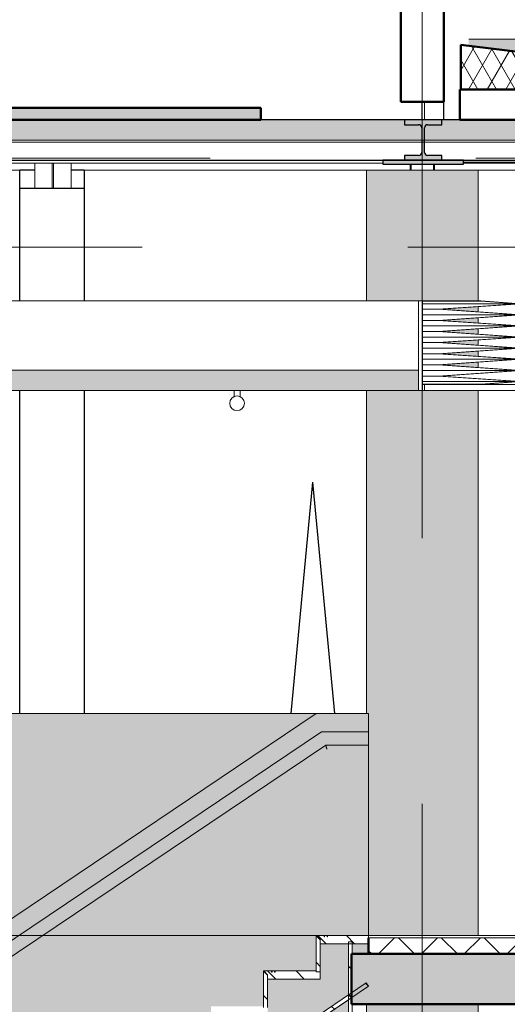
# Model space of a CAD drawing. Extents: x 50445 to 145605, y -10968 to 41989.
# Tile 323 of 338: x 127703 to 130117, y 15347 to 20223. Entities that reach past the tile are written whole.
import ezdxf

# ---------------------------------------------------------------- set-up
doc = ezdxf.new("R2010")
doc.units = 0
doc.header["$LTSCALE"] = 414.30304
doc.header["$MEASUREMENT"] = 0
for name, pattern in [('gestippeld', [6.35, 3.175, -3.175]), ('gestippeld_2_', [6.35, 3.175, -3.175]), ('hartlijn-fijn', [6, 4, -1, 0, -1]), ('stramien', [22.225, 12.7, -3.175, 3.175, -3.175])]:
    doc.linetypes.add(name, pattern=pattern)
doc.layers.get('0').update_dxf_attribs({"linetype": 'CONTINUOUS'})
for name, color, linetype, lineweight in [('A-DETL', 5, 'CONTINUOUS', 18), ('A-DETL-LLIN', 3, 'CONTINUOUS', 18), ('A-FLOR-CASE', 3, 'CONTINUOUS', 18), ('A-FLOR-OTLN', 6, 'CONTINUOUS', 18), ('A-FLOR-OVHD', 8, 'gestippeld_2_', 18), ('A-FLOR-PATT', 8, 'CONTINUOUS', 50), ('A-GENM', 6, 'CONTINUOUS', 18), ('A-GLAZ', 6, 'CONTINUOUS', 18), ('A-GLAZ-GLAS', 6, 'CONTINUOUS', 25), ('A-ROOF', 4, 'CONTINUOUS', 18), ('A-ROOF-PATT', 8, 'CONTINUOUS', 18), ('I-WALL', 2, 'CONTINUOUS', 25), ('S-BEAM', 4, 'CONTINUOUS', 18), ('S-COLS', 6, 'CONTINUOUS', 18), ('S-COLS-HIDN', 5, 'gestippeld_2_', 18), ('S-GRID', 1, 'CONTINUOUS', 18)]:
    doc.layers.add(name, color=color, linetype=linetype, lineweight=lineweight)
doc.layers.get('A-GLAZ').off()
pattern_1 = [(135, (33645.57, 9397.6), (-70.7107, -70.7107), [])]

# ---------------------------------------------------------------- blocks, each defined once
blk = doc.blocks.new('28_3B_staal - kolom - buis vierkant warm - K120x120x5-V39-plotview doorsnede C C  -  1 op 100')
at = {"layer": 'S-COLS', "linetype": 'hartlijn-fijn'}
for p, q in [((48516.6, 22217), (48516.6, 21980.2)), ((48516.6, 18840), (48516.6, 18810))]:
    blk.add_line(p, q, dxfattribs=at)
at = {"layer": 'S-COLS-HIDN'}
for p, q in [((48461.6, 21980.2), (48461.6, 22217)), ((48571.6, 22217), (48571.6, 21980.2)), ((48461.6, 18810), (48461.6, 18840)), ((48571.6, 18840), (48571.6, 18810))]:
    blk.add_line(p, q, dxfattribs=at)
blk = doc.blocks.new('65_KU_GNS huif met Barisol - Type-V41-plotview doorsnede C C  -  1 op 100')
at = {"layer": 'A-GENM'}
blk.add_hatch(color=256, dxfattribs=at).paths.add_polyline_path([(43275.4, 17720), (48497.2, 17720), (48497.2, 17820), (43035.2, 17820), (43035.2, 17720)], flags=0)
for p, q in [((48497.2, 18163.2), (43035.2, 18163.2)), ((48517.2, 18163.2), (48497.2, 18163.2)), ((48497.2, 18163.2), (48497.2, 17720)), ((48517.2, 17720), (48517.2, 18163.2)), ((48517.2, 18163.2), (48807.1, 18163.2)), ((48517.2, 18162.2), (48807.1, 18162.2)), ((48517.2, 18149.4), (48989.8, 18149.4)), ((48989.8, 18149.4), (48595.9, 18121.9)), ((48610.2, 18121.9), (49004.1, 18149.4)), ((49004.1, 18149.4), (48807.1, 18163.2)), ((48807.1, 18163.2), (48807.1, 18162.2)), ((48807.1, 18162.2), (48989.8, 18149.4)), ((48517.2, 18121.9), (48595.9, 18121.9)), ((48517.2, 18094.3), (48989.8, 18094.3)), ((48595.9, 18121.9), (48989.8, 18094.3)), ((48989.8, 18094.3), (48595.9, 18066.8)), ((49004.1, 18094.3), (48610.2, 18121.9)), ((48610.2, 18066.8), (49004.1, 18094.3)), ((48517.2, 18066.8), (48595.9, 18066.8)), ((48595.9, 18066.8), (48989.8, 18039.2)), ((49004.1, 18039.2), (48610.2, 18066.8)), ((48517.2, 18039.2), (48989.8, 18039.2)), ((48517.2, 18011.7), (48595.9, 18011.7)), ((48989.8, 18039.2), (48595.9, 18011.7)), ((48595.9, 18011.7), (48989.8, 17984.1)), ((48610.2, 18011.7), (49004.1, 18039.2)), ((49004.1, 17984.1), (48610.2, 18011.7)), ((48517.2, 17984.1), (48989.8, 17984.1)), ((48517.2, 17956.6), (48595.9, 17956.6)), ((48989.8, 17984.1), (48595.9, 17956.6)), ((48595.9, 17956.6), (48989.8, 17929)), ((48610.2, 17956.6), (49004.1, 17984.1)), ((49004.1, 17929), (48610.2, 17956.6)), ((48517.2, 17929), (48989.8, 17929)), ((48517.2, 17901.5), (48595.9, 17901.5)), ((48989.8, 17929), (48595.9, 17901.5)), ((48595.9, 17901.5), (48989.8, 17874)), ((48610.2, 17901.5), (49004.1, 17929)), ((49004.1, 17874), (48610.2, 17901.5)), ((48517.2, 17874), (48989.8, 17874)), ((48517.2, 17846.4), (48595.9, 17846.4)), ((48989.8, 17874), (48595.9, 17846.4)), ((48595.9, 17846.4), (48989.8, 17818.9)), ((48610.2, 17846.4), (49004.1, 17874)), ((49004.1, 17818.9), (48610.2, 17846.4)), ((48497.2, 17820), (43035.2, 17820)), ((48497.2, 17720), (48497.2, 17820)), ((48517.2, 17818.9), (48989.8, 17818.9)), ((48989.8, 17818.9), (48595.9, 17791.3)), ((48610.2, 17791.3), (49004.1, 17818.9)), ((48517.2, 17791.3), (48595.9, 17791.3)), ((48517.2, 17763.8), (48989.8, 17763.8)), ((48517.2, 17751), (48807.1, 17751)), ((48527.2, 17750), (48517.2, 17750)), ((48527.2, 17750), (48527.2, 17720)), ((49027.2, 17750), (48527.2, 17750)), ((48595.9, 17791.3), (48989.8, 17763.8)), ((49004.1, 17763.8), (48610.2, 17791.3)), ((48989.8, 17763.8), (48807.1, 17751)), ((48807.1, 17750), (49004.1, 17763.8)), ((48807.1, 17751), (48807.1, 17750)), ((43035.2, 17720), (48497.2, 17720)), ((48497.2, 17720), (48517.2, 17720)), ((48517.2, 17720), (48527.2, 17720)), ((48527.2, 17720), (49027.2, 17720))]:
    blk.add_line(p, q, dxfattribs=at)
blk = doc.blocks.new('34_KA_houten balustrade communicatietrappen - Type-V43-plotview doorsnede C C  -  1 op 100')
at = {"layer": 'A-FLOR-CASE'}
h = blk.add_hatch(dxfattribs=at)
h.set_pattern_fill('FP_22', color=256, style=0, pattern_type=2)
h.set_pattern_definition(pattern_1)
h.paths.add_polyline_path([(43068.6, 14220), (43384.6, 14220), (43384.6, 15020), (43366.6, 15020), (43366.6, 14238), (43086.6, 14238), (43086.6, 14620), (43068.6, 14620), (43068.6, 14581.6)], flags=0)
h.paths.add_polyline_path([(47728, 14220), (48466.6, 14220), (48466.6, 14620), (48448.6, 14620), (48448.6, 14238), (48168.6, 14238), (48168.6, 14990), (48150.6, 14990), (48150.6, 14238), (47604.4, 14238), (47577.6, 14220)], flags=0)
h.paths.add_polyline_path([(43302.6, 14990), (43302.6, 15020), (43284.6, 15020), (43284.6, 14990)], flags=0)
at = {"layer": 'A-GENM'}
h = blk.add_hatch(color=256, dxfattribs=at)
h.paths.add_polyline_path([(44388.5, 14220), (45167.8, 14220), (47990.6, 16120), (43284.6, 16120), (43284.6, 15020), (43302.6, 15020), (43302.6, 16102), (43328.9, 16102), (43328.9, 15020), (43384.6, 15020), (43384.6, 14220)], flags=0)
h.paths.add_polyline_path([(47435.1, 14220), (47577.6, 14220), (47604.4, 14238), (48150.6, 14239.1), (48150.6, 14701.6), (47449.7, 14229.9)], flags=0)
for p, q in [((47990.6, 16120), (43284.6, 16120)), ((48168.6, 14990), (48150.6, 14990)), ((48150.6, 14990), (48150.6, 14238)), ((48168.6, 14238), (48168.6, 14990))]:
    blk.add_line(p, q, dxfattribs=at)
blk = doc.blocks.new('22_KU_koof biinenzijde metselwerkgevel hoogte 1480mm - Type-9781863-plotview doorsnede C C  -  1 op 100')
at = {"layer": 'A-FLOR-CASE'}
for p, q in [((46523.3, 18810), (45009.9, 18810)), ((48239.6, 18810), (46843.3, 18810)), ((50189.9, 18810), (48793.6, 18810))]:
    blk.add_line(p, q, dxfattribs=at)
blk = doc.blocks.new('42_KA leemstuc betonkolomafwerking - Type-V63-plotview doorsnede C C  -  1 op 100')
at = {"layer": 'A-GENM'}
h = blk.add_hatch(color=256, dxfattribs=at)
h.paths.add_polyline_path([(48793.6, 11520), (48793.6, 14220), (48239.6, 14220), (48239.6, 11520)], flags=0)
h.paths.add_polyline_path([(48466.6, 14320), (48793.6, 14320), (48793.6, 14680), (48239.6, 14680), (48239.6, 14620), (48466.6, 14620), (48466.6, 14581.6)], flags=0)
for p, q in [((48239.6, 14680), (48239.6, 14620)), ((48793.6, 14320), (48793.6, 14680)), ((48239.6, 14220), (48239.6, 11520)), ((48793.6, 11520), (48793.6, 14220)), ((48239.6, 11520), (48793.6, 11520))]:
    blk.add_line(p, q, dxfattribs=at)
blk = doc.blocks.new('42_KA leemstuc betonkolomafwerking - Type-7433554-plotview doorsnede C C  -  1 op 100')
at = {"layer": 'A-GENM'}
h = blk.add_hatch(color=256, dxfattribs=at)
h.paths.add_polyline_path([(48793.6, 15020), (48793.6, 17720), (48239.6, 17720), (48239.6, 16120), (48250.6, 16120), (48250.6, 15020), (48284.6, 15020)], flags=0)
h.paths.add_polyline_path([(48793.6, 17833.6), (48793.6, 17859.2), (48610.2, 17846.4)], flags=0)
h.paths.add_polyline_path([(48793.6, 17888.7), (48793.6, 17914.3), (48610.2, 17901.5)], flags=0)
h.paths.add_polyline_path([(48793.6, 17943.8), (48793.6, 17969.4), (48610.2, 17956.6)], flags=0)
h.paths.add_polyline_path([(48793.6, 17998.9), (48793.6, 18024.5), (48610.2, 18011.7)], flags=0)
h.paths.add_polyline_path([(48793.6, 18054), (48793.6, 18079.6), (48610.2, 18066.8)], flags=0)
h.paths.add_polyline_path([(48793.6, 18109), (48793.6, 18134.7), (48610.2, 18121.9)], flags=0)
h.paths.add_polyline_path([(48239.6, 18163.2), (48793.6, 18163.2), (48793.6, 18810), (48239.6, 18810), (48239.6, 18587.7)], flags=0)
for p, q in [((48793.6, 18810), (48239.6, 18810)), ((48239.6, 18810), (48239.6, 18163.2)), ((48793.6, 18163.2), (48793.6, 18810)), ((48793.6, 18109), (48793.6, 18134.7)), ((48793.6, 18054), (48793.6, 18079.6)), ((48793.6, 17998.9), (48793.6, 18024.5)), ((48793.6, 17943.8), (48793.6, 17969.4)), ((48793.6, 17888.7), (48793.6, 17914.3)), ((48793.6, 17833.6), (48793.6, 17859.2)), ((48239.6, 17720), (48239.6, 16120)), ((48793.6, 15020), (48793.6, 17720)), ((48250.6, 15020), (48793.6, 15020))]:
    blk.add_line(p, q, dxfattribs=at)
blk = doc.blocks.new('65_KA_ETAP K8 nooduitje buisvormig - Type-10172408-plotview doorsnede C C  -  1 op 100')
at = {"layer": 'A-GENM'}
for p, q in [((20084.9, 7220), (20084.9, 7190)), ((20114.9, 7190), (20114.9, 7220))]:
    blk.add_line(p, q, dxfattribs=at)
for start, end in [(0, 180), (108.0803, 114.2651), (77.8675, 102.1325), (65.7349, 71.9197), (180, 0)]:
    blk.add_arc((20099.9, 7156.7), 36.5, start, end, dxfattribs=at)
blk = doc.blocks.new('28_KA_betonnen opstortingen tbv installaties techniekruimte rechts - 28_KA_betonnen opstortingen tbv installaties techniekruimte rechts-7923519-plotview doorsnede C C  -  1 op 100')
at = {"layer": 'A-FLOR-PATT', "lineweight": 18}
blk.add_hatch(color=256, dxfattribs=at).paths.add_polyline_path([(47171.5, 19060), (47716.9, 19060), (47716.9, 19120), (38716.9, 19120), (38716.9, 19060), (46614.9, 19060)], flags=0)
at = {"layer": 'A-FLOR-OTLN', "lineweight": 50}
for p, q in [((47716.9, 19120), (38716.9, 19120)), ((47716.9, 19060), (47716.9, 19120)), ((38716.9, 19060), (47716.9, 19060))]:
    blk.add_line(p, q, dxfattribs=at)
blk = doc.blocks.new('27_KA_dakisolatie onder afschot noordkant - 27_KA_dakisolatie onder afschot noordkant-8087587-plotview doorsnede C C  -  1 op 100')
at = {"layer": 'A-ROOF-PATT'}
h = blk.add_hatch(dxfattribs=at)
h.set_pattern_fill('FP_16', color=256, style=0, pattern_type=2)
h.set_pattern_definition([(60, (33645.57, 9437.6), (-46.18203, 80.01037), []), (120, (33737.97, 9437.6), (-92.38203, 0.01037), [])])
h.paths.add_polyline_path([(54286.6, 19210), (54286.6, 19432.8), (53286.6, 19310), (51494, 19460), (49701.4, 19310), (48706.8, 19432.1), (48706.8, 19210), (53850.4, 19210)], flags=0)
blk.add_hatch(color=256, dxfattribs=at).paths.add_polyline_path([(49701.4, 19310), (51493, 19459.9), (48746.6, 19460), (48746.6, 19427.2), (49397.8, 19347.3)], flags=0)
at = {"layer": 'A-ROOF', "lineweight": 50}
for p, q in [((49701.4, 19310), (48706.8, 19432.1)), ((48706.8, 19432.1), (48706.8, 19210)), ((48706.8, 19210), (54286.6, 19210))]:
    blk.add_line(p, q, dxfattribs=at)
at = {"layer": 'A-ROOF'}
blk.add_open_spline([(48746.6, 19460), (49030.4, 19460), (49945.8, 19460), (50861.3, 19460), (51493, 19460)], degree=3, knots=[0.8389746, 0.8389746, 0.8389746, 0.8389746, 0.8888889, 1, 1, 1, 1], dxfattribs=at)
blk = doc.blocks.new('31_KA_Houten kozijn draaiend deel metselwerkgevel - Type-V163-plotview doorsnede C C  -  1 op 100')
at = {"layer": 'A-GLAZ-GLAS'}
for p in [(47866.8, 16120), (48083, 16120)]:
    blk.add_line(p, (47974.9, 17266), dxfattribs=at)
blk = doc.blocks.new('24_KA_communicatietrap - Type-V201-plotview doorsnede C C  -  1 op 100')
at = {"layer": 'A-GENM'}
for points in [[(42790.6, 12511.5), (48018.1, 16030), (48250.6, 16030), (48250.6, 16120), (47990.6, 16120), (42790.6, 12620)], [(42790.6, 12431.8), (48040, 15964), (48250.6, 15964), (48250.6, 16030), (48018.1, 16030), (42790.6, 12511.5)], [(42790.6, 12407.8), (48044.3, 15944), (48038.2, 15964), (42790.6, 12430.4), (42790.6, 12413.6)], [(48250.6, 15944), (48250.6, 15964), (48038.4, 15963.3), (48044.3, 15944)]]:
    blk.add_hatch(color=256, dxfattribs=at).paths.add_polyline_path(points, flags=0)
h = blk.add_hatch(color=256, dxfattribs=at)
h.paths.add_polyline_path([(42790.6, 11520), (43050.6, 11520), (43050.6, 11693.9), (43052, 11695), (43310.6, 11695), (43310.6, 11868.9), (43312, 11870), (43570.6, 11870), (43570.6, 12043.9), (43572, 12045), (43830.6, 12045.1), (43830.6, 12218.9), (43832, 12220), (44090.6, 12220.1), (44090.6, 12393.9), (44092, 12395), (44350.6, 12395.1), (44350.6, 12568.9), (44352, 12570), (44610.6, 12570), (44610.6, 12743.9), (44612, 12745), (44870.6, 12745.1), (44870.6, 12918.9), (44872, 12920), (45130.6, 12920), (45130.6, 13093.9), (45132, 13095), (45390.6, 13095.1), (45390.6, 13268.9), (45392, 13270), (45650.6, 13270), (45650.6, 13443.9), (45652, 13445), (45910.6, 13445.1), (45910.6, 13618.9), (45912, 13620), (46170.6, 13620), (46170.6, 13793.9), (46172, 13795), (46430.6, 13795), (46430.6, 13968.9), (46432, 13970), (46690.6, 13970), (46690.6, 14143.9), (46692, 14145), (46950.6, 14145), (46950.6, 14318.9), (46952, 14320), (47210.6, 14320), (47210.6, 14493.9), (47212, 14495), (47470.6, 14495.1), (47470.6, 14668.9), (47472, 14670), (47730.6, 14670), (47730.6, 14843.9), (47732, 14845), (47990.6, 14845.6), (47990.6, 15018.9), (47992, 15020), (48250.6, 15020), (48250.6, 15944), (48044.3, 15944), (42790.6, 12407.8), (42790.6, 11720.1)], flags=0)
h.paths.add_polyline_path([(43423.5, 11520), (43412.3, 11536.6), (48150.6, 14725.8), (48150.6, 14980), (48010.6, 14980), (48010.6, 14805), (47750.6, 14805), (47750.6, 14630), (47490.6, 14630), (47490.6, 14455), (47230.6, 14455), (47230.6, 14280), (46970.6, 14280), (46970.6, 14105), (46710.6, 14105), (46710.6, 13930), (46450.6, 13930), (46450.6, 13755), (46190.6, 13755), (46190.6, 13580), (45930.6, 13580), (45930.6, 13405), (45670.6, 13405), (45670.6, 13230), (45410.6, 13230), (45410.6, 13055), (45150.6, 13055), (45150.6, 12880), (44890.6, 12880), (44890.6, 12705), (44630.6, 12705), (44630.6, 12530), (44370.6, 12530), (44370.6, 12355), (44110.6, 12355), (44110.6, 12180), (43850.6, 12180), (43850.6, 12005), (43590.6, 12005), (43590.6, 11830), (43330.6, 11830), (43330.6, 11655), (43070.6, 11655), (43070.6, 11520), (43412.3, 11520)], flags=0)
h.paths.add_polyline_path([(48222.4, 14930), (48250.6, 14930), (48250.6, 14980), (48168.6, 14980), (48168.6, 14930)], flags=0)
h = blk.add_hatch(dxfattribs=at)
h.set_pattern_fill('FP_22', color=256, style=0, pattern_type=2)
h.set_pattern_definition(pattern_1)
h.paths.add_polyline_path([(48010.6, 14840), (48010.6, 14998.6), (47990.6, 15018.6), (47990.6, 14840)], flags=0)
h = blk.add_hatch(dxfattribs=at)
h.set_pattern_fill('FP_22', color=256, style=0, pattern_type=2)
h.set_pattern_definition(pattern_1)
h.paths.add_polyline_path([(48010.6, 14980), (48250.6, 14980), (48250.6, 15020), (48047.6, 15020), (48047.6, 15014), (48045.6, 15014), (48045.6, 15020), (48032.6, 15020), (48032.6, 15014), (48030.6, 15014), (48030.6, 15020), (47992, 15020), (48012, 15000), (48010.6, 14998.6)], flags=0)
h = blk.add_hatch(dxfattribs=at)
h.set_pattern_fill('FP_22', color=256, style=0, pattern_type=2)
h.set_pattern_definition(pattern_1)
h.paths.add_polyline_path([(47750.6, 14665), (47750.6, 14823.6), (47730.6, 14843.6), (47730.6, 14665)], flags=0)
h = blk.add_hatch(dxfattribs=at)
h.set_pattern_fill('FP_22', color=256, style=0, pattern_type=2)
h.set_pattern_definition(pattern_1)
h.paths.add_polyline_path([(48010.6, 14805), (48010.6, 14840), (47990.6, 14840), (47990.6, 14845), (47787.6, 14845), (47787.6, 14839), (47785.6, 14839), (47785.6, 14845), (47772.6, 14845), (47772.6, 14839), (47770.6, 14839), (47770.6, 14845), (47732, 14845), (47752, 14825), (47750.6, 14823.6), (47750.6, 14805)], flags=0)
h = blk.add_hatch(dxfattribs=at)
h.set_pattern_fill('FP_22', color=256, style=0, pattern_type=2)
h.set_pattern_definition(pattern_1)
h.paths.add_polyline_path([(43423.5, 11520), (48250.6, 14769), (48239.5, 14785.6), (43412.3, 11536.6)], flags=0)
for p, q in [((47990.6, 16120), (42790.6, 12620)), ((48250.6, 16120), (47990.6, 16120)), ((48250.6, 16030), (48250.6, 16120)), ((42790.6, 12511.5), (48018.1, 16030)), ((48018.1, 16030), (48250.6, 16030)), ((48250.6, 15964), (48250.6, 16030)), ((48038.2, 15964), (42790.6, 12431.9)), ((48250.6, 15964), (48038.2, 15964)), ((48250.6, 15944), (48250.6, 15964)), ((48250.6, 15020), (48250.6, 15944)), ((47991.9, 15020.1), (47990.5, 15018.7)), ((47990.5, 15018.7), (48010.6, 14998.6)), ((48010.6, 14998.6), (47990.6, 15018.6)), ((47990.6, 15018.6), (47990.6, 14840)), ((48012, 15000), (47991.9, 15020.1)), ((48030.6, 15020), (47992, 15020)), ((47992, 15020), (48012, 15000)), ((48030.6, 15020.6), (48030.6, 15014.6)), ((48032.6, 15020.6), (48030.6, 15020.6)), ((48030.6, 15014), (48030.6, 15020)), ((48032.6, 15014.6), (48032.6, 15020.6)), ((48045.6, 15020), (48032.6, 15020)), ((48032.6, 15020), (48032.6, 15014)), ((48045.6, 15020.6), (48045.6, 15014.6)), ((48047.6, 15020.6), (48045.6, 15020.6)), ((48045.6, 15014), (48045.6, 15020)), ((48047.6, 15014.6), (48047.6, 15020.6)), ((48250.6, 15020), (48047.6, 15020)), ((48047.6, 15020), (48047.6, 15014)), ((48250.6, 14980), (48250.6, 15020)), ((48012, 15000), (48010.6, 14998.6)), ((48010.6, 14998.6), (48012, 15000)), ((48010.6, 14998.6), (48010.6, 14980)), ((48010.6, 14840), (48010.6, 14998.6)), ((48010.6, 14980), (48250.6, 14980)), ((48030.6, 15014.6), (48032.6, 15014.6)), ((48032.6, 15014), (48030.6, 15014)), ((48045.6, 15014.6), (48047.6, 15014.6)), ((48047.6, 15014), (48045.6, 15014)), ((47731.9, 14845.1), (47730.5, 14843.7)), ((47730.5, 14843.7), (47750.6, 14823.6)), ((47750.6, 14823.6), (47730.6, 14843.6)), ((47730.6, 14843.6), (47730.6, 14665)), ((47750.6, 14823.6), (47730.6, 14843.6)), ((47730.6, 14843.6), (47730.6, 14665)), ((47752, 14825), (47731.9, 14845.1)), ((47770.6, 14845), (47732, 14845)), ((47732, 14845), (47752, 14825)), ((47752, 14825), (47750.6, 14823.6)), ((47750.6, 14823.6), (47752, 14825)), ((47750.6, 14670), (47750.6, 14823.6)), ((47750.6, 14823.6), (47750.6, 14805)), ((47750.6, 14665), (47750.6, 14823.6)), ((47750.6, 14665), (47750.6, 14823.6)), ((47770.6, 14845.6), (47770.6, 14839.6)), ((47772.6, 14845.6), (47770.6, 14845.6)), ((47770.6, 14839), (47770.6, 14845)), ((47770.6, 14839.6), (47772.6, 14839.6)), ((47772.6, 14839), (47770.6, 14839)), ((47772.6, 14839.6), (47772.6, 14845.6)), ((47785.6, 14845), (47772.6, 14845)), ((47772.6, 14845), (47772.6, 14839)), ((47785.6, 14845.6), (47785.6, 14839.6)), ((47787.6, 14845.6), (47785.6, 14845.6)), ((47785.6, 14839), (47785.6, 14845)), ((47785.6, 14839.6), (47787.6, 14839.6)), ((47787.6, 14839), (47785.6, 14839)), ((47787.6, 14839.6), (47787.6, 14845.6)), ((47990.6, 14845), (47787.6, 14845)), ((47787.6, 14845), (47787.6, 14839)), ((47990.6, 14840), (47990.6, 14845)), ((48010.6, 14840), (47990.6, 14840)), ((47990.6, 14840), (48010.6, 14840)), ((48010.6, 14805), (48010.6, 14840)), ((48239.5, 14785.6), (43412.3, 11536.6)), ((47750.6, 14805), (48010.6, 14805)), ((47750.6, 14805), (48010.6, 14805)), ((48250.6, 14769), (48239.5, 14785.6)), ((43423.5, 11520), (48250.6, 14769)), ((43423.7, 11520), (48150.6, 14701.6))]:
    blk.add_line(p, q, dxfattribs=at)
blk.add_open_spline([(48044.3, 15944), (48043.8, 15945.7), (48042.7, 15949.2), (48041.3, 15954.1), (48040, 15958.3), (48039, 15961.5), (48038.4, 15963.5), (48038.2, 15964), (48038.2, 15964)], degree=3, dxfattribs=at)
blk = doc.blocks.new('3073_04 constructie_abt_export 08-11-2012_rvt-1-plotview doorsnede C C  -  1 op 100')
at = {"layer": 'A-FLOR-PATT', "lineweight": 18}
h = blk.add_hatch(color=7, dxfattribs=at)
h.paths.add_polyline_path([(23238.4, 14680), (43366.6, 14680), (43366.6, 14930), (4116.6, 14930), (4116.6, 14680), (22681.8, 14680)], flags=0)
h.paths.add_polyline_path([(48284.6, 14680), (53211.6, 14680), (53211.6, 14930), (48166.6, 14930), (48166.6, 14680)], flags=0)
at = {"layer": 'A-FLOR-OTLN', "color": 90, "lineweight": 50}
for p, q in [((53211.6, 14930), (48166.6, 14930)), ((48166.6, 14930), (48166.6, 14680)), ((48166.6, 14680), (53211.6, 14680))]:
    blk.add_line(p, q, dxfattribs=at)
blk = doc.blocks.new('28_ABT-C_staal_SFB_ligger - SFB200-HEM180_400x20-2712615-plotview doorsnede C C  -  1 op 100')
at = {"layer": 'S-BEAM', "lineweight": 5}
for points in [[(48427.8, 18860), (48613.8, 18860), (48613.8, 18884), (48543, 18884), (48532.4, 18888.4), (48528, 18899), (48528, 19021), (48532.4, 19031.6), (48543, 19036), (48613.8, 19036), (48613.8, 19060), (48427.8, 19060), (48427.8, 19036), (48498.5, 19036), (48509.1, 19031.6), (48513.5, 19021), (48513.5, 18899), (48509.1, 18888.4), (48498.5, 18884), (48427.8, 18884), (48427.8, 18873.9)], [(48320.8, 18840), (48720.8, 18840), (48720.8, 18860), (48320.8, 18860)]]:
    blk.add_hatch(color=256, dxfattribs=at).paths.add_polyline_path(points, flags=0)
at = {"layer": 'S-BEAM', "color": 250, "lineweight": 25}
for p, q in [((48613.8, 19060), (48427.8, 19060)), ((48427.8, 19060), (48427.8, 19036)), ((48427.8, 19036), (48498.5, 19036)), ((48513.5, 19021), (48513.5, 18899)), ((48528, 18899), (48528, 19021)), ((48543, 19036), (48613.8, 19036)), ((48613.8, 19036), (48613.8, 19060)), ((48498.5, 18884), (48427.8, 18884)), ((48427.8, 18884), (48427.8, 18860)), ((48613.8, 18884), (48543, 18884)), ((48613.8, 18860), (48613.8, 18884)), ((48720.8, 18860), (48320.8, 18860)), ((48320.8, 18860), (48320.8, 18840)), ((48320.8, 18840), (48720.8, 18840)), ((48427.8, 18860), (48613.8, 18860)), ((48720.8, 18840), (48720.8, 18860))]:
    blk.add_line(p, q, dxfattribs=at)
for centre, start, end in [((48498.5, 19021), 0, 90), ((48543, 19021), 90, 180), ((48498.5, 18899), 270, 0), ((48543, 18899), 180, 270)]:
    blk.add_arc(centre, 15, start, end, dxfattribs=at)
blk = doc.blocks.new('28_ABT-C_staal_UNP200_plaat200x15_ligger1 - UNP200 _ plaat 200x15-2698538-plotview doorsnede C C  -  1 op 100')
at = {"layer": 'S-BEAM', "color": 170, "lineweight": 5}
for p, q in [((43670.8, 18845), (48320.8, 18845)), ((48720.8, 18845), (53906.3, 18845))]:
    blk.add_line(p, q, dxfattribs=at)
blk = doc.blocks.new('28_ABT-C_staal_HEA_kolom - HEA180-2053590-plotview doorsnede C C  -  1 op 100')
at = {"layer": 'S-COLS-HIDN', "color": 170, "linetype": 'gestippeld', "lineweight": 5}
for p, q in [((46684.8, 18845), (46684.8, 18720)), ((46690.8, 18720), (46690.8, 18845))]:
    blk.add_line(p, q, dxfattribs=at)
blk = doc.blocks.new('28_ABT-C_staal_FLA_ligger - FLA130x12-3127235-plotview doorsnede C C  -  1 op 100')
at = {"layer": 'S-BEAM', "color": 250, "lineweight": 25}
for p, q in [((48514.8, 20559.6), (48514.8, 20414)), ((48526.8, 20559.6), (48514.8, 20559.6)), ((48526.8, 20414), (48526.8, 20559.6)), ((48514.8, 20414), (48526.8, 20414))]:
    blk.add_line(p, q, dxfattribs=at)
at = {"layer": 'S-BEAM', "color": 170, "lineweight": 5}
for p, q in [((48514.8, 19870), (48514.8, 20414)), ((48526.8, 20414), (48526.8, 19870)), ((48514.8, 19060), (48514.8, 19149.1)), ((48526.8, 19149.1), (48526.8, 19060))]:
    blk.add_line(p, q, dxfattribs=at)
blk = doc.blocks.new('28_ABT-C_staal_HEA_ligger - HEA180-2698540-plotview doorsnede C C  -  1 op 100')
at = {"layer": 'S-BEAM', "color": 170, "lineweight": 5}
for p, q in [((48720.764048, 18859.5), (53906.264048, 18859.5)), ((53906.264048, 18850), (48720.764048, 18850))]:
    blk.add_line(p, q, dxfattribs=at)
blk = doc.blocks.new('10844_ABT model nieuw_export 08-11-2012_rvt-1-plotview doorsnede C C  -  1 op 100')
at = {"layer": 'A-FLOR-PATT', "lineweight": 5}
blk.add_hatch(color=253, dxfattribs=at).paths.add_polyline_path([(48841.2, 18960), (54106.3, 18960), (54106.3, 19060), (43520.8, 19060), (43520.8, 18960), (48562.9, 18960)], flags=0)
at = {"layer": 'A-DETL-LLIN', "color": 170, "lineweight": 5}
blk.add_line((43520.8, 18950), (54106.3, 18950), dxfattribs=at)
at = {"layer": 'A-FLOR-OTLN', "color": 250, "lineweight": 25}
for p, q in [((54106.3, 19060), (43520.8, 19060)), ((43520.8, 18860), (54106.3, 18860))]:
    blk.add_line(p, q, dxfattribs=at)
at = {"layer": 'A-FLOR-OTLN', "color": 170, "lineweight": 5}
blk.add_line((54106.3, 18960), (43520.8, 18960), dxfattribs=at)
at = {"layer": 'A-FLOR-OVHD', "color": 170, "linetype": 'gestippeld', "lineweight": 5}
blk.add_line((43520.8, 18870), (54106.3, 18870), dxfattribs=at)
at = {"layer": 'S-COLS', "color": 170, "lineweight": 5}
for p, q in [((46597.8, 18720), (46597.8, 18845)), ((46777.8, 18845), (46777.8, 18720))]:
    blk.add_line(p, q, dxfattribs=at)
at = {"color": 170, "lineweight": 5}
for name in ['28_ABT-C_staal_FLA_ligger - FLA130x12-3127235-plotview doorsnede C C  -  1 op 100', '28_ABT-C_staal_SFB_ligger - SFB200-HEM180_400x20-2712615-plotview doorsnede C C  -  1 op 100', '28_ABT-C_staal_HEA_ligger - HEA180-2698540-plotview doorsnede C C  -  1 op 100', '28_ABT-C_staal_UNP200_plaat200x15_ligger1 - UNP200 _ plaat 200x15-2698538-plotview doorsnede C C  -  1 op 100', '28_ABT-C_staal_HEA_kolom - HEA180-2053590-plotview doorsnede C C  -  1 op 100']:
    blk.add_blockref(name, (0, 0), dxfattribs=at)

msp = doc.modelspace()

# ---------------------------------------------------------------- hatches: boundary and pattern name
at = {"layer": 'A-FLOR-PATT', "lineweight": 18}
h = msp.add_hatch(dxfattribs=at)
h.set_pattern_fill('FP_21', color=256, angle=150, style=0, pattern_type=2)
h.set_pattern_definition([(60, (114825.1, 10064.8), (-692.82, 400), []), (120, (114825.1, 10064.8), (-692.82, -400), [])])
h.paths.add_polyline_path([(133638.5, 19727.2), (135466.1, 19727.2), (135466.1, 19877.2), (129882.1, 19877.2), (129882.1, 19727.2), (133360.2, 19727.2)], flags=0)
h = msp.add_hatch(dxfattribs=at)
h.set_pattern_fill('FP_6', color=256, angle=135, style=0, pattern_type=2)
h.set_pattern_definition([(45, (114825.1, 10064.78), (-106.066, 106.066), []), (135, (114825.1, 10064.78), (-106.066, -106.066), [])])
h.paths.add_polyline_path([(108870.6, 15597.2), (124314.2, 15597.2), (124314.2, 15677.2), (85546.1, 15677.2), (85546.1, 15597.2), (107757.4, 15597.2)], flags=0)
h.paths.add_polyline_path([(135366.1, 15597.2), (135365.8, 15677.2), (129430.2, 15677.2), (129430.2, 15597.2), (135030, 15597.2)], flags=0)

# ---------------------------------------------------------------- linework, layer by layer
at = {"layer": 'A-DETL', "linetype": 'stramien'}
for p, q in [((137516.8, 19727.2), (76916.8, 19727.2)), ((137516.8, 19097.2), (76916.8, 19097.2)), ((129716.8, 15687.2), (76916.8, 15687.2))]:
    msp.add_line(p, q, dxfattribs=at)
at = {"layer": 'A-FLOR-OTLN', "lineweight": 50}
for p, q in [((135466.1, 19877.2), (129882.1, 19877.2)), ((129882.1, 19877.2), (129882.1, 19727.2)), ((129882.1, 19727.2), (135466.1, 19727.2)), ((129430.2, 15677.2), (129430.2, 15597.2)), ((129430.2, 15597.2), (135366.1, 15597.2))]:
    msp.add_line(p, q, dxfattribs=at)
at = {"layer": 'A-FLOR-OTLN'}
for p, q in [((135365.8, 15677.2), (129430.2, 15677.2)), ((129973.1, 15687.2), (131369.5, 15687.2))]:
    msp.add_line(p, q, dxfattribs=at)
at = {"layer": 'I-WALL', "lineweight": 50}
for p, q in [((129589.1, 20537.2), (129589.1, 19816.3)), ((129803.1, 19816.3), (129803.1, 20537.2)), ((129589.1, 19816.3), (129803.1, 19816.3))]:
    msp.add_line(p, q, dxfattribs=at)
at = {"layer": 'I-WALL'}
for p, q in [((129803.1, 19727.2), (129803.1, 19816.3)), ((127777.3, 19477.2), (127702.8, 19477.2)), ((127702.8, 18830.4), (127702.8, 19477.2)), ((128022.8, 19477.2), (127957.3, 19477.2)), ((128022.8, 19477.2), (128022.8, 18830.4)), ((128022.8, 19387.2), (127702.8, 19387.2)), ((127702.8, 16787.2), (127702.8, 18387.2)), ((128022.8, 18387.2), (128022.8, 16787.2))]:
    msp.add_line(p, q, dxfattribs=at)
at = {"layer": 'S-COLS', "lineweight": 25}
for p, q in [((129636.1, 19507.2), (129636.1, 19477.2)), ((129756.1, 19477.2), (129756.1, 19507.2))]:
    msp.add_line(p, q, dxfattribs=at)
at = {"layer": 'S-GRID', "linetype": 'stramien'}
msp.add_line((129696.1, -9967.8), (129696.1, 31258.5), dxfattribs=at)

# ---------------------------------------------------------------- block references
at = {"lineweight": 5}
for name in ['10844_ABT model nieuw_export 08-11-2012_rvt-1-plotview doorsnede C C  -  1 op 100', '3073_04 constructie_abt_export 08-11-2012_rvt-1-plotview doorsnede C C  -  1 op 100']:
    msp.add_blockref(name, (81179.5, 667.2), dxfattribs=at)
at = {"layer": 'A-FLOR-CASE'}
msp.add_blockref('22_KU_koof biinenzijde metselwerkgevel hoogte 1480mm - Type-9781863-plotview doorsnede C C  -  1 op 100', (81179.5, 667.2), dxfattribs=at)
at = {"layer": 'A-FLOR-OTLN'}
msp.add_blockref('28_KA_betonnen opstortingen tbv installaties techniekruimte rechts - 28_KA_betonnen opstortingen tbv installaties techniekruimte rechts-7923519-plotview doorsnede C C  -  1 op 100', (81179.5, 667.2), dxfattribs=at)
at = {"layer": 'A-GENM'}
for name, p in [('42_KA leemstuc betonkolomafwerking - Type-7433554-plotview doorsnede C C  -  1 op 100', (81179.5, 667.2)), ('65_KU_GNS huif met Barisol - Type-V41-plotview doorsnede C C  -  1 op 100', (81179.5, 667.2)), ('65_KA_ETAP K8 nooduitje buisvormig - Type-10172408-plotview doorsnede C C  -  1 op 100', (108679, 11167.2)), ('24_KA_communicatietrap - Type-V201-plotview doorsnede C C  -  1 op 100', (81179.5, 667.2)), ('34_KA_houten balustrade communicatietrappen - Type-V43-plotview doorsnede C C  -  1 op 100', (81179.5, 667.2)), ('42_KA leemstuc betonkolomafwerking - Type-V63-plotview doorsnede C C  -  1 op 100', (81179.5, 667.2))]:
    msp.add_blockref(name, p, dxfattribs=at)
at = {"layer": 'A-GLAZ', "lineweight": 25}
msp.add_blockref('31_KA_Houten kozijn draaiend deel metselwerkgevel - Type-V163-plotview doorsnede C C  -  1 op 100', (81179.5, 667.2), dxfattribs=at)
at = {"layer": 'A-ROOF'}
msp.add_blockref('27_KA_dakisolatie onder afschot noordkant - 27_KA_dakisolatie onder afschot noordkant-8087587-plotview doorsnede C C  -  1 op 100', (81179.5, 667.2), dxfattribs=at)
at = {"layer": 'S-COLS', "linetype": 'gestippeld_2_'}
msp.add_blockref('28_3B_staal - kolom - buis vierkant warm - K120x120x5-V39-plotview doorsnede C C  -  1 op 100', (81179.5, 667.2), dxfattribs=at)

doc.saveas('drawing.dxf')
